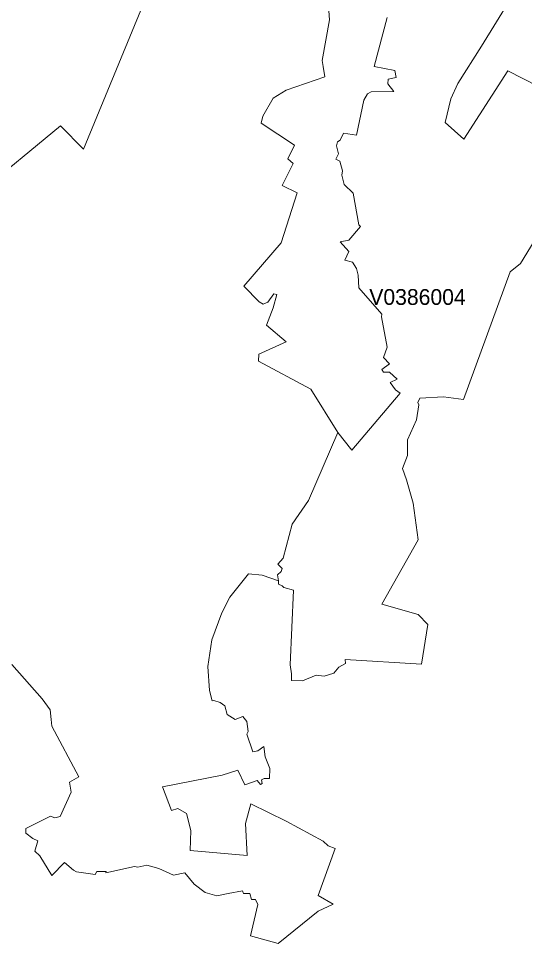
# Model space of a CAD drawing. Extents: x 369010 to 735936, y 6377141 to 6616555.
# Drawn here: x 440462 to 443661, y 6475292 to 6481136 of the extents above; entities that cross this region are included whole.
import ezdxf
from ezdxf.enums import TextEntityAlignment as Align

# ---------------------------------------------------------------- set-up
doc = ezdxf.new("R2010")
doc.units = 0
doc.header["$LTSCALE"] = 40
doc.layers.add('3', color=7, linetype='Continuous', lineweight=13)
doc.layers.add('4', color=7, linetype='Continuous')

msp = doc.modelspace()

# ---------------------------------------------------------------- linework, layer by layer
at = {"layer": '3'}
for points in [[(441497.65, 6483013.56), (441441.38, 6482981.62), (441096.13, 6482853.19), (441209.34, 6482522.35), (441326.68, 6482548.5), (441406.12, 6482462.44), (441345.55, 6482380.35), (441332.47, 6482266.98), (441299.87, 6482251.25), (441399.34, 6481972.54), (441237.64, 6481984.29), (441063.7, 6481415.46), (441318.74, 6481395.43), (440873.53, 6480310.72), (440728.38, 6480457.85), (440203.9, 6480028.87)], [(440203.9, 6480028.87), (440728.38, 6480457.85), (440873.53, 6480310.72), (441318.74, 6481395.43), (441063.7, 6481415.46), (441237.64, 6481984.29), (441399.34, 6481972.54), (441299.87, 6482251.25), (441332.47, 6482266.98), (441345.55, 6482380.35), (441406.12, 6482462.44), (441326.68, 6482548.5), (441209.34, 6482522.35), (441096.13, 6482853.19), (441078.76, 6482846.74), (440885.78, 6482782.52), (440425.02, 6482620.16)], [(443745.36, 6480708.76), (443556.19, 6480805.41), (443277.31, 6480372.62), (443158.65, 6480479.7), (443194.73, 6480627.66), (443240.4, 6480725.47), (443389.19, 6480961.81), (443657.64, 6481396.26)], [(443657.64, 6481396.26), (443389.19, 6480961.81)], [(442416.53, 6481300.93), (442427.61, 6481128.31), (442381.94, 6480871.11), (442387.56, 6480832.72), (442399.31, 6480767.51), (442154.04, 6480682.61), (442071.62, 6480632.13), (442006.41, 6480518.59), (441995.98, 6480475.56), (442207.33, 6480334.55), (442165.62, 6480249.15), (442199.38, 6480219.19), (442129.04, 6480080.83), (442224.21, 6480033.83), (442121.93, 6479718.88), (441885.92, 6479443.97), (441983.73, 6479346), (442008.56, 6479330.44), (442038.51, 6479344.67), (442076.41, 6479396.97), (442095.94, 6479391.67), (442072.44, 6479308.26), (442030.74, 6479198.53), (442154.37, 6479093.44), (441980.92, 6479015.15), (441979.59, 6478970.8), (442310.93, 6478794.54), (442481.24, 6478519.47), (442568.62, 6478408.58), (442874.97, 6478769.05), (442845.02, 6478789.9), (442812.41, 6478836.91), (442855.44, 6478857.92), (442807.11, 6478902.28), (442770.54, 6478900.96), (442758.79, 6478919.16), (442807.45, 6478954.25), (442769.55, 6478993.31), (442793.05, 6479059.84), (442756.64, 6479251.82), (442759.12, 6479268.87), (442613.64, 6479433.38), (442609.83, 6479514.31), (442598.08, 6479557.34), (442573.26, 6479596.57), (442524.93, 6479608.32), (442549.76, 6479664.43), (442494.97, 6479725.83), (442551.08, 6479734.93), (442624.89, 6479821.16), (442614.47, 6479832.91), (442577.89, 6480031.35), (442520.46, 6480087.45), (442506.23, 6480146.21), (442510.04, 6480173.68), (442493.15, 6480233.76), (442468.33, 6480246.83), (442484.55, 6480280.43), (442472.8, 6480331.24), (442479.42, 6480356.07), (442496.3, 6480367.82), (442517.15, 6480411.01), (442599.41, 6480399.26), (442645.09, 6480619.88), (442668.75, 6480660.59), (442692.26, 6480672.34), (442834.42, 6480674.99), (442798.01, 6480722), (442799.17, 6480751.95), (442850.15, 6480762.38), (442842.37, 6480806.73), (442710.46, 6480832.88), (442792.72, 6481142.38)], [(442191.77, 6477940.2), (442295.05, 6478091.14), (442481.24, 6478519.47), (442310.93, 6478794.54), (441979.59, 6478970.8), (441980.92, 6479015.15), (442154.37, 6479093.44), (442030.74, 6479198.53), (442072.44, 6479308.26), (442095.94, 6479391.67), (442076.41, 6479396.97), (442038.51, 6479344.67), (442008.56, 6479330.44), (441983.73, 6479346), (441885.92, 6479443.97), (442121.93, 6479718.88), (442224.21, 6480033.83), (442129.04, 6480080.83), (442199.38, 6480219.19), (442165.62, 6480249.15), (442207.33, 6480334.55), (441995.98, 6480475.56), (442006.41, 6480518.59), (442071.62, 6480632.13), (442154.04, 6480682.61), (442399.31, 6480767.51), (442387.56, 6480832.72), (442381.94, 6480871.11), (442427.61, 6481128.31), (442416.53, 6481300.93)], [(442792.72, 6481142.38), (442710.46, 6480832.88), (442842.37, 6480806.73), (442850.15, 6480762.38), (442799.17, 6480751.95), (442798.01, 6480722), (442834.42, 6480674.99), (442692.26, 6480672.34), (442668.75, 6480660.59), (442645.09, 6480619.88), (442599.41, 6480399.26), (442517.15, 6480411.01), (442496.3, 6480367.82), (442479.42, 6480356.07), (442472.8, 6480331.24), (442484.55, 6480280.43), (442468.33, 6480246.83), (442493.15, 6480233.76), (442510.04, 6480173.68)], [(443389.19, 6480961.81), (443240.4, 6480725.47), (443194.73, 6480627.66), (443158.65, 6480479.7), (443277.31, 6480372.62), (443556.19, 6480805.41), (443745.36, 6480708.76)], [(442510.04, 6480173.68), (442506.23, 6480146.21), (442520.46, 6480087.45), (442577.89, 6480031.35), (442614.47, 6479832.91), (442624.89, 6479821.16), (442551.08, 6479734.93), (442494.97, 6479725.83), (442549.76, 6479664.43), (442524.93, 6479608.32), (442573.26, 6479596.57), (442598.08, 6479557.34), (442609.83, 6479514.31), (442613.64, 6479433.38), (442759.12, 6479268.87), (442756.64, 6479251.82), (442793.05, 6479059.84), (442769.55, 6478993.31), (442807.45, 6478954.25)], [(443792.69, 6479841.85), (443635.13, 6479588.62), (443569.92, 6479536.33), (443275.49, 6478729), (443149.05, 6478746.04), (442998.93, 6478736.94), (442985.86, 6478710.79), (442992.48, 6478695.07), (442979.4, 6478599.9), (442920.65, 6478473.13), (442920.65, 6478373.99), (442889.7, 6478292.23), (442914.53, 6478220.4), (442957.56, 6478072.94), (442989.5, 6477843.22), (442758.46, 6477435.91), (442988.67, 6477371.2), (443049.25, 6477307.81), (443010.02, 6477057.24), (442528.08, 6477085.38), (442529.4, 6477060.55), (442487.53, 6477038.37), (442454.92, 6476999.15), (442393.69, 6476980.94), (442344.03, 6476987.4), (442257.97, 6476950.99), (442188.79, 6476953.47), (442187.47, 6476995.34), (442179.69, 6477052.77), (442201.54, 6477524.79), (442138.98, 6477540.51), (442129.87, 6477552.26), (442106.37, 6477562.69), (442105.05, 6477582.22), (442001.94, 6477618.8), (441915.88, 6477627.9), (441798.37, 6477479.11), (441748.39, 6477381.79), (441683.34, 6477211.32), (441659.84, 6477042.84), (441670.27, 6476890.08), (441685.49, 6476824.21), (441697.25, 6476826.86), (441737.63, 6476813.78), (441766.43, 6476792.93), (441781.98, 6476739.31), (441831.63, 6476706.7), (441879.8, 6476726.23), (441904.62, 6476694.95), (441915.05, 6476630.9), (441905.95, 6476614.02), (441944.51, 6476503.8), (441975.79, 6476509.09), (442012.36, 6476536.57), (442021.47, 6476471.19), (442050.27, 6476398.04), (442048.94, 6476334.15), (442015.01, 6476334.15), (441997.97, 6476325.05), (442003.26, 6476302.87), (441992.84, 6476296.25), (441970.66, 6476322.4), (441892.37, 6476293.61), (441848.02, 6476386.29), (441748.88, 6476355.83), (441373.02, 6476281.36), (441429.46, 6476132.07), (441468.35, 6476143.99), (441524.46, 6476112.71), (441551.93, 6476005.63), (441546.64, 6475879.02), (441908.26, 6475847.41), (441896.51, 6476049.82), (441931.76, 6476173.78), (442153.87, 6476064.22), (442388.72, 6475937.61), (442420, 6475910.13), (442464.36, 6475893.25), (442356.12, 6475596.34), (442451.28, 6475541.56), (442356.12, 6475495.88), (442103.39, 6475292.14), (441928.45, 6475340.47), (441975.46, 6475538.91), (441959.57, 6475570.85)], [(442807.45, 6478954.25), (442758.79, 6478919.16), (442770.54, 6478900.96), (442807.11, 6478902.28), (442855.44, 6478857.92), (442812.41, 6478836.91), (442845.02, 6478789.9), (442874.97, 6478769.05), (442568.62, 6478408.58), (442481.24, 6478519.47), (442295.05, 6478091.14), (442191.77, 6477940.2), (442136.16, 6477726.54), (442102.56, 6477687.81), (442129.54, 6477661.33), (442123.09, 6477641.8), (442099.92, 6477621.11), (442105.05, 6477582.22), (442106.37, 6477562.69), (442129.87, 6477552.26), (442138.98, 6477540.51), (442201.54, 6477524.79), (442179.69, 6477052.77), (442187.47, 6476995.34), (442188.79, 6476953.47), (442257.97, 6476950.99), (442344.03, 6476987.4), (442393.69, 6476980.94), (442454.92, 6476999.15), (442487.53, 6477038.37), (442529.4, 6477060.55), (442528.08, 6477085.38), (443010.02, 6477057.24), (443049.25, 6477307.81), (442988.67, 6477371.2), (442758.46, 6477435.91), (442989.5, 6477843.22), (442957.56, 6478072.94), (442914.53, 6478220.4), (442889.7, 6478292.23), (442920.65, 6478373.99), (442920.65, 6478473.13), (442979.4, 6478599.9), (442992.48, 6478695.07), (442985.86, 6478710.79), (442998.93, 6478736.94), (443149.05, 6478746.04), (443275.49, 6478729), (443569.92, 6479536.33), (443635.13, 6479588.62), (443792.69, 6479841.85)], [(440419.06, 6477054.1), (440612.2, 6476837.29), (440661.69, 6476767.44), (440669.47, 6476706.21), (440673.44, 6476664.33), (440842.42, 6476345.74), (440783.66, 6476310.49), (440794.09, 6476249.08), (440724.91, 6476093.84), (440690.98, 6476085.9), (440664.83, 6476096.32), (440507.44, 6476018.7), (440508.76, 6475988.75), (440551.79, 6475955.98), (440583.24, 6475941.74), (440564.87, 6475876.37), (440597.47, 6475845.09), (440673.27, 6475721.13), (440752.71, 6475803.38), (440808.82, 6475756.38), (440829.51, 6475744.79), (440945.69, 6475727.91), (440957.44, 6475747.44), (441016.03, 6475747.44), (441014.87, 6475738.34), (441194.77, 6475778.72), (441215.79, 6475773.59), (441274.38, 6475786.67), (441348.53, 6475765.81), (441441.21, 6475722.78), (441514.2, 6475738.5), (441572.95, 6475666.68), (441642.13, 6475614.38), (441715.12, 6475593.52), (441787.28, 6475608.75), (441878.64, 6475625.63), (441883.77, 6475607.43), (441925.64, 6475608.75), (441934.74, 6475570.85), (441959.57, 6475570.85), (441975.46, 6475538.91), (441928.45, 6475340.47), (442103.39, 6475292.14), (442356.12, 6475495.88), (442451.28, 6475541.56), (442356.12, 6475596.34), (442464.36, 6475893.25), (442420, 6475910.13), (442388.72, 6475937.61), (442153.87, 6476064.22), (441931.76, 6476173.78), (441896.51, 6476049.82), (441908.26, 6475847.41), (441546.64, 6475879.02), (441551.93, 6476005.63), (441524.46, 6476112.71), (441468.35, 6476143.99), (441429.46, 6476132.07), (441373.02, 6476281.36), (441748.88, 6476355.83), (441848.02, 6476386.29), (441892.37, 6476293.61), (441970.66, 6476322.4), (441992.84, 6476296.25), (442003.26, 6476302.87), (441997.97, 6476325.05), (442015.01, 6476334.15), (442048.94, 6476334.15), (442050.27, 6476398.04), (442021.47, 6476471.19), (442012.36, 6476536.57), (441975.79, 6476509.09), (441944.51, 6476503.8), (441905.95, 6476614.02), (441915.05, 6476630.9), (441904.62, 6476694.95), (441879.8, 6476726.23), (441831.63, 6476706.7), (441781.98, 6476739.31), (441766.43, 6476792.93), (441737.63, 6476813.78), (441697.25, 6476826.86), (441685.49, 6476824.21), (441670.27, 6476890.08), (441659.84, 6477042.84), (441683.34, 6477211.32), (441748.39, 6477381.79), (441798.37, 6477479.11), (441915.88, 6477627.9), (442001.94, 6477618.8), (442105.05, 6477582.22), (442099.92, 6477621.11), (442123.09, 6477641.8), (442129.54, 6477661.33), (442102.56, 6477687.81), (442136.16, 6477726.54), (442191.77, 6477940.2)], [(441959.57, 6475570.85), (441934.74, 6475570.85), (441925.64, 6475608.75), (441883.77, 6475607.43), (441878.64, 6475625.63), (441787.28, 6475608.75), (441715.12, 6475593.52), (441642.13, 6475614.38), (441572.95, 6475666.68), (441514.2, 6475738.5), (441441.21, 6475722.78), (441348.53, 6475765.81), (441274.38, 6475786.67), (441215.79, 6475773.59), (441194.77, 6475778.72), (441014.87, 6475738.34), (441016.03, 6475747.44), (440957.44, 6475747.44), (440945.69, 6475727.91), (440829.51, 6475744.79), (440808.82, 6475756.38), (440752.71, 6475803.38), (440673.27, 6475721.13), (440597.47, 6475845.09), (440564.87, 6475876.37), (440583.24, 6475941.74), (440551.79, 6475955.98), (440508.76, 6475988.75), (440507.44, 6476018.7), (440664.83, 6476096.32), (440690.98, 6476085.9), (440724.91, 6476093.84), (440794.09, 6476249.08), (440783.66, 6476310.49), (440842.42, 6476345.74), (440673.44, 6476664.33), (440669.47, 6476706.21), (440661.69, 6476767.44), (440612.2, 6476837.29), (440419.06, 6477054.1)]]:
    msp.add_lwpolyline(points, dxfattribs=at)

# ---------------------------------------------------------------- texts
at = {"layer": '4'}
msp.add_text('V0386004', height=100, dxfattribs=at).set_placement((442984.71, 6479326.48), align=Align.CENTER)

doc.saveas('drawing.dxf')
